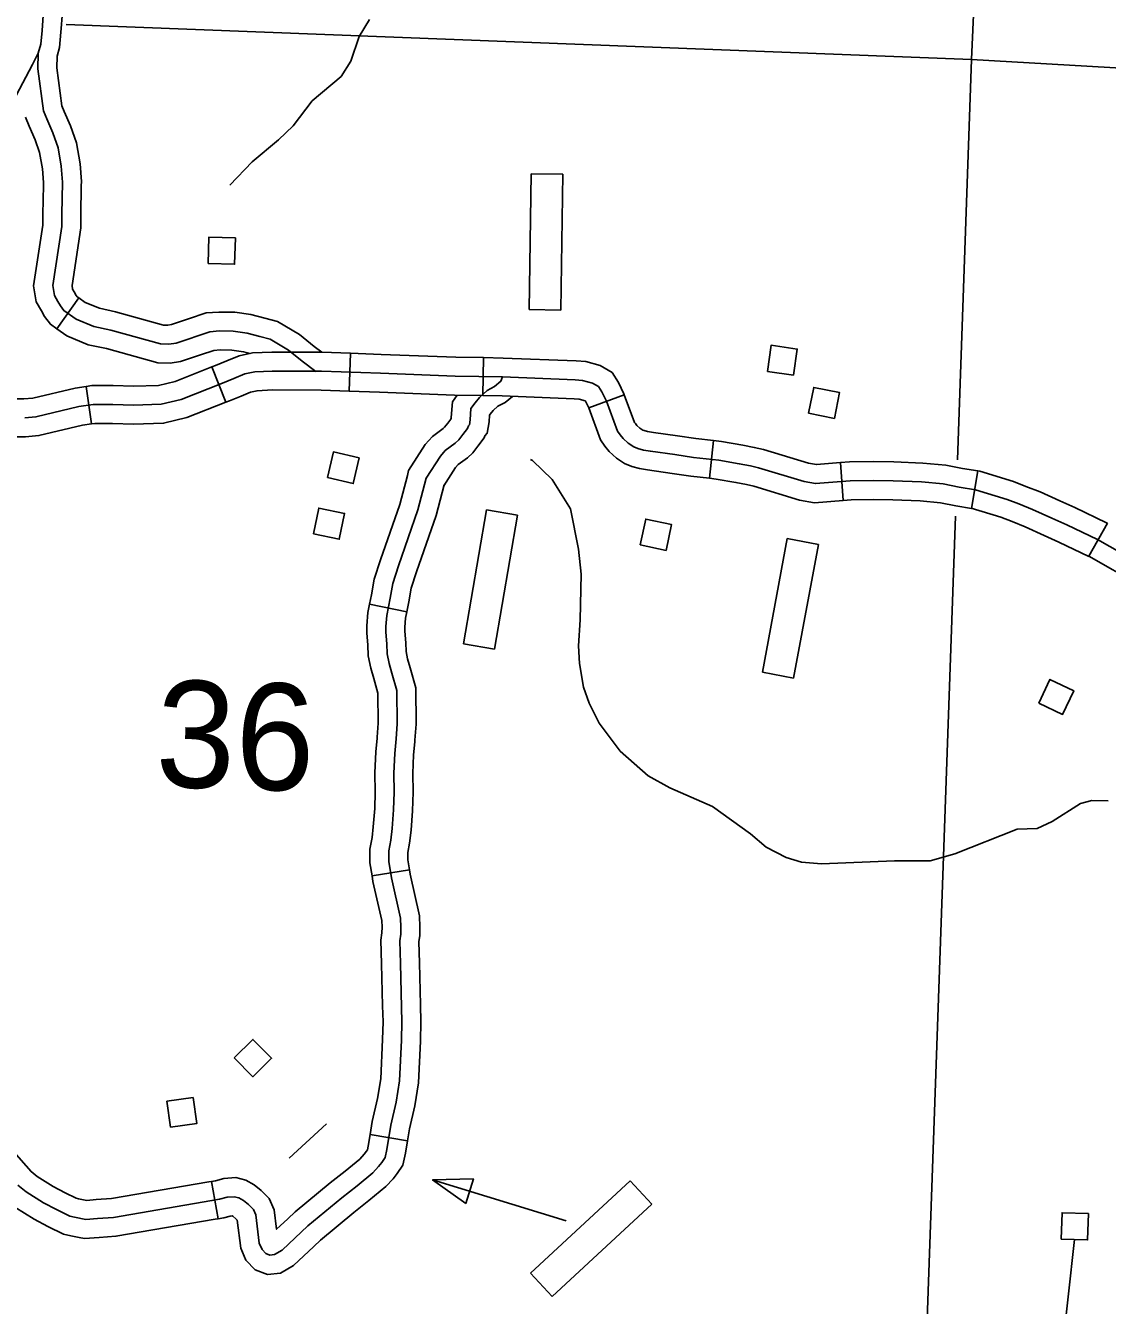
# Model space of a CAD drawing. Extents: x 653372 to 905732, y 627442 to 787275.
# Drawn here: x 839849 to 844129, y 641296 to 646358 of the extents above; entities that cross this region are included whole.
import ezdxf

# ---------------------------------------------------------------- set-up
doc = ezdxf.new("R2010")
doc.units = 0
for name, color, linetype in [('Level 32', 7, 'Continuous'), ('Level 35', 7, 'Continuous'), ('Level 4', 7, 'Continuous'), ('Level 45', 7, 'Continuous'), ('Level 5', 7, 'Continuous'), ('Level 56', 7, 'Continuous'), ('Level 57', 7, 'Continuous')]:
    doc.layers.add(name, color=color, linetype=linetype)

msp = doc.modelspace()

# ---------------------------------------------------------------- linework, layer by layer
at = {"layer": 'Level 32'}
for p, q in [((841128.9, 644911.6), (841134.3, 645061.5)), ((840640.4, 644868.1), (840585.4, 645007.6)), ((841657.8, 644894.3), (841660.8, 645044.3)), ((840109.6, 644782.1), (840087.8, 644930.5)), ((842076.7, 644845.4), (842217.3, 644897.8)), ((842553.8, 644567.2), (842570.4, 644716.3)), ((843083.8, 644479.5), (843072.1, 644629)), ((843590.8, 644448.2), (843616, 644596.1)), ((844054.6, 644258.6), (844128.7, 644389))]:
    msp.add_line(p, q, dxfattribs=at)
for points in [[(840585.4, 645007.6), (840599.5, 645013.2), (840644.3, 645031.1), (840693.1, 645052), (840745.7, 645062.7), (840822.2, 645066.3), (841021.2, 645065.5), (841134.3, 645061.5)], [(841134.3, 645061.5), (841254.8, 645057.2), (841550.3, 645046.5), (841660.8, 645044.3)], [(840087.8, 644930.5), (840110.9, 644933.9), (840194.6, 644934.1), (840275.8, 644931.7), (840374.5, 644934.5), (840440.7, 644950.5), (840585.4, 645007.6)], [(841660.8, 645044.3), (841738.1, 645042.8), (842027.2, 645031.5), (842065.1, 645028.7), (842121.2, 645012.9), (842168.8, 644985.9), (842194.6, 644945.8), (842216, 644901.2), (842217.3, 644897.6)], [(839844.9, 644806.3), (839889.3, 644810.1), (840059.4, 644850.5), (840116.5, 644858.9), (840193.6, 644859.1), (840275.7, 644856.6), (840384.5, 644859.7), (840463.4, 644878.8), (840627.2, 644943.5), (840673, 644961.8), (840715.5, 644980), (840755, 644988), (840823.8, 644991.3), (841019.7, 644990.5)], [(841019.7, 644990.5), (841252.1, 644982.3), (841548.2, 644971.5), (841735.9, 644967.8), (842023, 644956.6), (842052, 644954.5), (842092.1, 644943.1), (842115.8, 644929.8), (842129, 644909.1), (842146.9, 644871.9), (842190.9, 644753.6), (842200.7, 644739), (842212.5, 644724.4), (842233, 644706.1), (842254.4, 644691.8), (842271.1, 644684.5), (842293.4, 644678.7), (842320.7, 644674), (842417.3, 644660.7), (842490.9, 644649.7), (842590.8, 644638.5), (842672.4, 644624.5), (842716.3, 644615.7), (842748.8, 644608.6), (842928.6, 644554.2), (842973.2, 644546), (843111.5, 644556.9), (843204, 644558.2), (843281.5, 644557.2), (843392.9, 644552.5), (843478.4, 644544.5), (843542, 644532.6), (843606.6, 644521.6), (843732.3, 644483.8), (843778.9, 644465.4), (843832.5, 644444), (843909, 644409.1), (843968.1, 644382.8), (844090.1, 644324.7), (844293.4, 644209)], [(839598.5, 644919.5), (839634.6, 644910.5), (839718.2, 644890.3), (839758.3, 644882.7), (839810.4, 644881.1), (839841.5, 644881.3), (839877.4, 644884.3), (840045.2, 644924.2), (840087.8, 644930.5)], [(840640.4, 644868.1), (840654.9, 644873.8), (840701.7, 644892.5), (840737.9, 644908.1), (840764.3, 644913.4), (840825.5, 644916.3), (841018.2, 644915.5), (841128.9, 644911.6)], [(841128.9, 644911.6), (841249.4, 644907.3), (841546.1, 644896.5), (841657.8, 644894.3)], [(840109.6, 644782.1), (840122.1, 644783.9), (840192.6, 644784.1), (840275.6, 644781.6), (840394.5, 644785), (840486.2, 644807.2), (840640.4, 644868.1)], [(841657.8, 644894.3), (841733.7, 644892.9), (842018.8, 644881.7), (842038.9, 644880.2), (842062.8, 644873.5), (842063.4, 644872.5), (842077.8, 644842.6), (842076.7, 644845.5)], [(842217.3, 644897.8), (842258.1, 644788), (842261.2, 644783.5), (842267, 644776.3), (842279, 644765.5), (842290.4, 644757.9), (842295.7, 644755.6), (842309.2, 644752.1), (842332.2, 644748.2), (842428, 644735), (842500.6, 644724.1), (842570.4, 644716.3)], [(842076.7, 644845.4), (842123.7, 644719.2), (842140.2, 644694.5), (842158, 644672.5), (842187, 644646.6), (842218.3, 644625.7), (842246.6, 644613.4), (842277.6, 644605.4), (842309.2, 644599.9), (842406.6, 644586.5), (842481.1, 644575.3), (842553.8, 644567.2)], [(839562.4, 644773.9), (839598.9, 644764.9), (839686.6, 644743.6), (839742, 644733.1), (839808.6, 644731.1), (839848.3, 644731.4), (839901.1, 644735.8), (840073.5, 644776.8), (840109.6, 644782.1)], [(842570.4, 644716.3), (842601.3, 644712.8), (842686.1, 644698.2), (842731.7, 644689.1), (842767.7, 644681.2), (842946.2, 644627.2), (842977.1, 644621.6), (843072.1, 644629)], [(843072.1, 644629), (843108, 644631.8), (843203.9, 644633.2), (843283.6, 644632.2), (843398, 644627.3), (843488.8, 644618.8), (843555.1, 644606.4), (843616, 644596.1)], [(843616, 644596.1), (843623.8, 644594.8), (843756.8, 644554.7), (843806.5, 644535.2), (843862.1, 644513), (843939.9, 644477.4), (843999.5, 644450.9), (844124.8, 644391.2), (844128.7, 644389)], [(842553.8, 644567.2), (842580.3, 644564.2), (842658.7, 644550.8), (842700.9, 644542.3), (842729.9, 644536), (842910.9, 644481.2), (842969.4, 644470.5), (843083.8, 644479.5)], [(843083.8, 644479.5), (843114.9, 644481.9), (843204.1, 644483.2), (843279.5, 644482.2), (843387.8, 644477.6), (843468, 644470.1), (843528.8, 644458.8), (843590.8, 644448.2)], [(843589.5, 644448.4), (843707.7, 644412.9), (843751.3, 644395.7), (843803, 644375), (843878.2, 644340.7), (843936.7, 644314.7), (844055.4, 644258.1), (844054.6, 644258.6)], [(844054.6, 644258.6), (844254.1, 644145.1), (844498.6, 643983)]]:
    msp.add_lwpolyline(points, dxfattribs=at)
at = {"layer": 'Level 35'}
for points in [[(841208.7, 646381.1), (841168.8, 646314.7), (841135.3, 646217.2), (841097.5, 646156.7), (840982.3, 646059.5), (840907, 645961.6), (840849.2, 645905.4), (840745.2, 645819), (840656.5, 645727.1)], [(841846.8, 644641.6), (841853.6, 644637.8), (841932.2, 644562.6), (842004.2, 644446.5), (842036.6, 644286.9), (842046.1, 644187.8), (842043.2, 644006.8), (842036.6, 643903.8), (842039.6, 643834.8), (842056, 643740.5), (842078, 643678.1), (842117.6, 643598.5), (842200.7, 643488.2), (842311.9, 643390.5), (842397.9, 643343.2), (842566.2, 643268.6), (842716.1, 643160.3), (842779.1, 643108.3), (842858.3, 643067.1), (842918.8, 643049.2), (842997.5, 643042), (843285.9, 643053.6), (843427.5, 643053.5), (843525.7, 643082), (843771.5, 643179.3), (843851.3, 643182.1), (843910.6, 643209.2), (844022.4, 643280.5), (844066.5, 643292.9), (844132.3, 643290.9)]]:
    msp.add_lwpolyline(points, dxfattribs=at)
at = {"layer": 'Level 4'}
for points in [[(843535, 644640.7), (843590.5, 646223), (843724.7, 649185)], [(843405.1, 640940.6), (843527.1, 644416.9)]]:
    msp.add_lwpolyline(points, dxfattribs=at)
at = {"layer": 'Level 45'}
for p, q in [((840058.8, 645280.6), (839972.2, 645158.1)), ((841209.8, 644069), (841356.6, 644038.6)), ((841219.4, 642994.2), (841367.5, 643018.3)), ((841211.6, 641971.5), (841359.5, 641946.8)), ((840584.7, 641786.2), (840610.1, 641638.4))]:
    msp.add_line(p, q, dxfattribs=at)
for points in [[(839989.5, 646346.7), (839993.1, 646396.8), (839983.1, 646540.5), (839977.3, 646687.9), (839979, 646788.6), (839977.2, 646853.9), (839977.9, 646877.3)], [(839586.7, 644845.2), (839576.8, 644887.8), (839578.5, 645362.6), (839593.5, 645610.7), (839607.2, 645690), (839623.7, 645732.5), (839643.1, 645788.8), (839811.1, 646080.8), (839875.5, 646203.4), (839898.3, 646248.3), (839908.3, 646284.7), (839913.6, 646337.6), (839917.9, 646396.9)], [(839973, 646237.1), (839982.2, 646270.9), (839988.4, 646331.1), (839989.5, 646346.7)], [(840996.5, 644989), (840943.4, 645029.8), (840889.1, 645074.4), (840815.8, 645117.1), (840775.7, 645128.4), (840725.5, 645141.3), (840670.2, 645149.3), (840615.8, 645149.7), (840577.8, 645147), (840443.7, 645101.7), (840415.8, 645097.5), (840382.9, 645098.5), (840186.1, 645152.8), (840118.3, 645167.5), (840048.4, 645196.1), (839999.7, 645230.5), (839986.3, 645248.7), (839975.8, 645266.5), (839962.6, 645289.7), (839956.3, 645329.2), (839991.5, 645563.1), (839991.6, 645609.9), (839994.3, 645738.8), (839989.8, 645801), (839976.8, 645874.6), (839955.9, 645933.4), (839932.2, 645988.5), (839919.3, 646020.5), (839896.5, 646186.4), (839898.3, 646248.3)], [(840069, 645723.7), (840069.3, 645740.8), (840064.3, 645810.2), (840049.6, 645893.8), (840025.7, 645960.8), (840001.5, 646017.3), (839992.3, 646040), (839971.6, 646190.4), (839973, 646237.1)], [(839919, 645726.8), (839919.2, 645736.9), (839915.3, 645791.7), (839904.1, 645855.3), (839886, 645906), (839863, 645959.6), (839848.5, 645995.4)], [(839972.2, 645158.1), (839946.5, 645176.3), (839923.7, 645207.3), (839910.9, 645228.9), (839890.7, 645264.4), (839880.4, 645328.8), (839916.5, 645568.8), (839916.7, 645610.8), (839919, 645726.8)], [(840058.8, 645280.6), (840052.9, 645284.8), (840049, 645290), (840040.7, 645304.1), (840034.5, 645315), (840032.2, 645329.5), (840066.5, 645557.4), (840066.6, 645609), (840069, 645723.7)], [(840493.1, 645197.6), (840426, 645174.9), (840411.3, 645172.7), (840394.2, 645173.2), (840204, 645225.6), (840140.6, 645239.4), (840084.7, 645262.3), (840058.8, 645280.6)], [(841020, 645065.5), (840990.1, 645088.5), (840932.1, 645136.2), (840845.3, 645186.7), (840795.2, 645200.8), (840740.3, 645215), (840675.8, 645224.3), (840613.4, 645224.7), (840563, 645221.2), (840493.1, 645197.6)], [(840541.1, 645055.5), (840461.5, 645028.5), (840420.3, 645022.3), (840371.7, 645023.8), (840168.2, 645079.9), (840096, 645095.5), (840012, 645130), (839972.2, 645158.1)], [(840737.1, 645060.9), (840710.8, 645067.7), (840664.5, 645074.3), (840618.2, 645074.6), (840592.7, 645072.9), (840541.1, 645055.5)], [(841735.9, 644967.8), (841728.9, 644950.6), (841703.6, 644929.5), (841674.1, 644913.9), (841644.2, 644887), (841627.2, 644866), (841610.7, 644843.1), (841607.4, 644798.6), (841604.3, 644778.2), (841601, 644774.5), (841596.9, 644763.9), (841578.5, 644739.7), (841562.1, 644718.7), (841548.4, 644705.9), (841509, 644676.7), (841489.9, 644654.9), (841433.7, 644567.7), (841401, 644441.9), (841323.6, 644220.9), (841301.3, 644150.7), (841291.2, 644092.5), (841277.2, 644024.7), (841273.4, 643980.8), (841274, 643958), (841277.7, 643912.4), (841279, 643873.1), (841286.7, 643834.9), (841298.2, 643796.6), (841317.7, 643727.8)], [(841556.5, 644896.3), (841537.4, 644869.7), (841532.9, 644807.1), (841532.6, 644805.5), (841530.8, 644800.9), (841519.2, 644785.6), (841506.5, 644769.4), (841500.2, 644763.5), (841457.9, 644732.2), (841429.8, 644700.2), (841364.1, 644598.2), (841358.9, 644578.4)], [(841774.9, 644891.2), (841745.6, 644866.8), (841717.3, 644852), (841698.8, 644835.2), (841686.7, 644820.4), (841683.9, 644816.5), (841682, 644790.2), (841675.1, 644745), (841666.1, 644734.9), (841663, 644726.8), (841637.8, 644693.9), (841617.6, 644668), (841596.6, 644648.2), (841560.1, 644621.2), (841549.9, 644609.6), (841503.2, 644537.2), (841504.1, 644540.8)], [(841358.9, 644578.4), (841329.2, 644463.8), (841252.5, 644244.6), (841228.3, 644168.6), (841217.5, 644106.5), (841209.8, 644069)], [(841504.1, 644540.8), (841472.9, 644420.1), (841394.8, 644197.1), (841374.3, 644132.8), (841364.9, 644078.5), (841356.6, 644038.6)], [(841209.8, 644069), (841202.8, 644035.6), (841198.3, 643983), (841199.1, 643954), (841202.8, 643908.1), (841204.3, 643864.4), (841213.9, 643816.7), (841226.2, 643775.7), (841242.7, 643717.1), (841243.8, 643598.9), (841239.7, 643543.5), (841239.3, 643539.2)], [(841356.6, 644038.6), (841351.5, 644013.9), (841348.5, 643978.5), (841348.9, 643962), (841352.6, 643916.7), (841353.8, 643881.9), (841359.6, 643853.2), (841370.3, 643817.6), (841392.6, 643738.4), (841393.8, 643594.1), (841389.2, 643530.9), (841388.6, 643525)], [(841317.7, 643727.8), (841318.8, 643596.5), (841314.5, 643537.2), (841308.9, 643479.2), (841305.3, 643400.9), (841306.9, 643325.8), (841304.8, 643256.3), (841298.7, 643181.9), (841293.5, 643135.3), (841286, 643093.7), (841286, 643052), (841296.7, 642986.4), (841332.3, 642827.2), (841333.8, 642791.8), (841333, 642764), (841329.6, 642737.1), (841332, 642648.5), (841337.7, 642416.8), (841335.5, 642344.2), (841328.2, 642183.8), (841314.3, 642099.4), (841293.9, 642009), (841277.7, 641912.1), (841271, 641880.6), (841257.8, 641861.1), (841245.3, 641845.1), (841222.4, 641819.8), (841160.2, 641768.6), (841100, 641721.7), (840965.2, 641609.7), (840863.7, 641514.1), (840833.7, 641496.6), (840815.3, 641494.8), (840798.9, 641500.8), (840784.2, 641516.5), (840773.1, 641542.4), (840759.2, 641653.2), (840749.7, 641675), (840730.1, 641694.5), (840710.4, 641710.3), (840691.7, 641721), (840673.3, 641725.3), (840645.4, 641723.6), (840615.9, 641715.5), (840585.6, 641710.2), (840196.8, 641643.5), (840133.4, 641639.1), (840086.6, 641635.4), (840042.6, 641644.3), (840023, 641648.7), (839970.7, 641674.3), (839919.7, 641701.2), (839850.2, 641745), (839818.3, 641771)], [(841239.3, 643539.2), (841234.1, 643484.5), (841230.3, 643401.8), (841231.8, 643326.2), (841229.9, 643260.5), (841224.1, 643189.1), (841219.3, 643146.1), (841211, 643100.5), (841211, 643045.9), (841219.4, 642994.2)], [(841388.6, 643525), (841383.8, 643473.9), (841380.4, 643399.9), (841381.9, 643325.5), (841379.7, 643252.2), (841373.4, 643174.7), (841367.8, 643124.4), (841361, 643087), (841361, 643058.1), (841367.5, 643018.3)], [(841219.4, 642994.2), (841223, 642972.2), (841257.7, 642817.4), (841258.8, 642791.4), (841258.1, 642769.7), (841254.5, 642740.7), (841257, 642646.5), (841261.1, 642481)], [(841367.5, 643018.3), (841370.3, 643000.7), (841407, 642837.1), (841408.8, 642792.2), (841407.8, 642758.2), (841404.8, 642733.4), (841407, 642650.4), (841411.1, 642484.6)], [(841261.1, 642481), (841262.7, 642417), (841260.6, 642347), (841253.5, 642191.6), (841240.6, 642113.8), (841220.2, 642023.4), (841211.6, 641971.5)], [(841411.1, 642484.6), (841412.7, 642416.6), (841410.5, 642341.3), (841402.9, 642175.9), (841387.9, 642085.1), (841367.5, 641994.5), (841359.5, 641946.8)], [(840090.6, 641711.1), (840058.2, 641717.7), (840048, 641720), (840004.6, 641741.2), (839957.2, 641766.2), (839894.1, 641806), (839870.5, 641825.2), (839801.9, 641902.9), (839786.2, 641925.8), (839767.4, 641956.6), (839750, 641980.3), (839728.3, 642004.5)], [(841211.6, 641971.5), (841204, 641926), (841200.7, 641910.5), (841197.1, 641905.2), (841187.9, 641893.3), (841170.5, 641874.2), (841113.3, 641827.1), (841053, 641780.1), (840915.5, 641665.9), (840886.1, 641638.2)], [(841359.5, 641946.8), (841351.4, 641898.1), (841341.4, 641850.8), (841318.5, 641817), (841302.8, 641796.8), (841274.3, 641765.4), (841207.1, 641710), (841147.1, 641663.2), (841014.9, 641553.5), (840989, 641529)], [(840060.8, 641564.1), (840026.9, 641571), (839998, 641577.5), (839936.7, 641607.4), (839882.1, 641636.1), (839806.3, 641684), (839766.2, 641716.7), (839683.2, 641810.6), (839660.1, 641844.5), (839642.8, 641872.9), (839633.5, 641885.5), (839616.6, 641904.4)], [(840584.7, 641786.2), (840572.9, 641784.2), (840187.8, 641718.1), (840127.9, 641713.9), (840091.2, 641711), (840090.6, 641711.1)], [(840886.1, 641638.2), (840841.9, 641596.6), (840832.3, 641673.2), (840812.8, 641718), (840780.1, 641750.6), (840752.6, 641772.5), (840719.5, 641791.5), (840679.7, 641800.9), (840633, 641798), (840599.5, 641788.7), (840584.7, 641786.2)], [(840610.1, 641638.4), (840598.3, 641636.3), (840205.8, 641568.9), (840139, 641564.3), (840081.9, 641559.8), (840060.8, 641564.1)], [(840989, 641529), (840908.9, 641453.6), (840857.4, 641423.6), (840805.5, 641418.4), (840756.4, 641436.6), (840720.4, 641474.8), (840700, 641522.6), (840686.2, 641632.4), (840680.1, 641638.5), (840668.1, 641648.1), (840665.3, 641649.7), (840657.8, 641649.2), (840632.3, 641642.2), (840610.1, 641638.4)]]:
    msp.add_lwpolyline(points, dxfattribs=at)
at = {"layer": 'Level 5'}
for points in [[(843590.5, 646223), (840009, 646362.6)], [(843590.5, 646223), (848334.6, 645949.2)]]:
    msp.add_lwpolyline(points, dxfattribs=at)
at = {"layer": 'Level 56'}
for points in [[(840571, 645417), (840574.1, 645521.1), (840678.5, 645517.9), (840675.4, 645413.9)], [(842783.4, 644990), (842798, 645093.1), (842901.3, 645078.4), (842886.7, 644975.4)], [(842946.1, 644824.6), (842966.7, 644926.6), (843069, 644906), (843048.4, 644803.9)], [(841043, 644569.8), (841066.6, 644671.2), (841168.3, 644647.5), (841144.7, 644546.2)], [(840987.1, 644347.6), (841008.4, 644449.5), (841110.6, 644428.2), (841089.3, 644326.3)], [(842280.7, 644303.7), (842302.3, 644405.5), (842404.4, 644384), (842382.9, 644282.1)], [(843856.8, 643677.7), (843901.4, 643771.7), (843995.7, 643726.9), (843951.1, 643632.9)], [(840674.1, 642274.2), (840748, 642347.5), (840821.6, 642273.4), (840747.7, 642200.1)], [(840422.1, 642000.3), (840407.7, 642103.4), (840511.1, 642117.9), (840525.5, 642014.8)], [(843946.1, 641557.8), (843949.3, 641661.9), (844053.6, 641658.8), (844050.5, 641554.7)]]:
    msp.add_lwpolyline(points, close=True, dxfattribs=at)
msp.add_lwpolyline([(843998.3, 641556.3), (843949, 641102.8)], dxfattribs=at)
at = {"layer": 'Level 57'}
for p, q in [((841849, 645771.8), (841840.6, 645234.4)), ((841974, 645769.9), (841849, 645771.8)), ((841965.6, 645232.5), (841974, 645769.9)), ((841840.6, 645234.4), (841965.6, 645232.5)), ((841671.7, 644442), (841580.9, 643912.2)), ((841794.9, 644420.8), (841671.7, 644442)), ((841704.1, 643891.1), (841794.9, 644420.8)), ((842862.1, 644328.3), (842764.4, 643799.7)), ((842985, 644305.6), (842862.1, 644328.3)), ((842887.3, 643777), (842985, 644305.6)), ((841580.9, 643912.2), (841704.1, 643891.1)), ((842764.4, 643799.7), (842887.3, 643777)), ((842241.1, 641787.8), (841846.7, 641422.6)), ((842326, 641696), (842241.1, 641787.8)), ((841931.6, 641330.9), (842326, 641696)), ((841846.7, 641422.6), (841931.6, 641330.9))]:
    msp.add_line(p, q, dxfattribs=at)
for points in [[(841039.5, 642014.4), (840891.7, 641878)], [(841987.7, 641629.5), (841459, 641792.2)]]:
    msp.add_lwpolyline(points, dxfattribs=at)
msp.add_lwpolyline([(841590.2, 641698.5), (841620.2, 641796), (841459, 641792.2)], close=True, dxfattribs=at)

# ---------------------------------------------------------------- texts
at = {"layer": 'Level 5'}
msp.add_text('36', height=422.4, rotation=358.28, dxfattribs=at).set_placement((840359, 643348))

doc.saveas('drawing.dxf')
